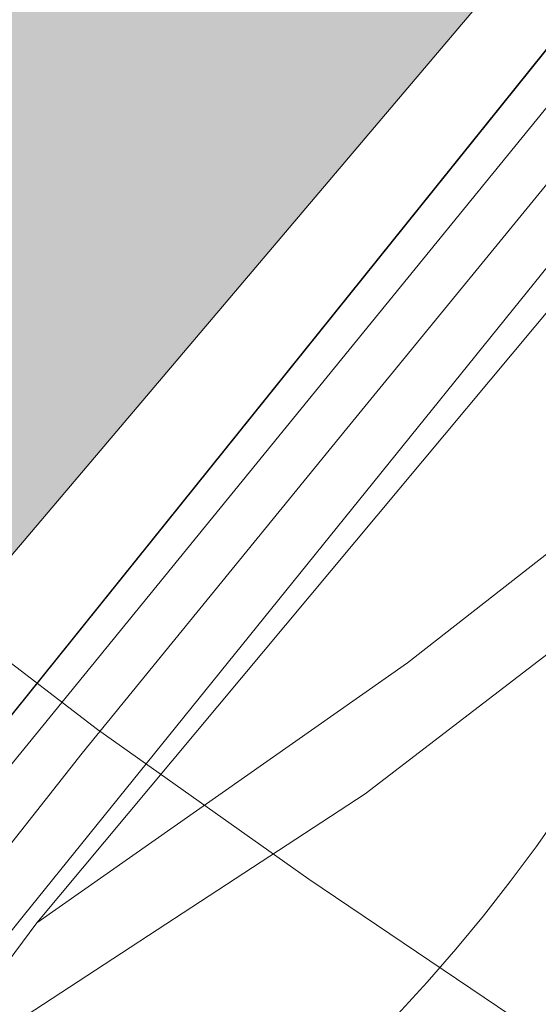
# Model space of a CAD drawing. Header units: metres. Extents: x 125349 to 128236, y 501602 to 503797.
# Tile 383 of 656: x 127079 to 127096, y 502109 to 502142. Entities that reach past the tile are written whole.
import ezdxf

# ---------------------------------------------------------------- set-up
doc = ezdxf.new("R2010")
doc.units = ezdxf.units.M
for name, color, linetype, lineweight in [('B-WE-GR-GROENVOORZIENING-GV', 80, 'CONTINUOUS', 18), ('B-WE-GW-TALUD_KRUIN-G', 90, 'CONTINUOUS', 18), ('B-WE-KW-KUNSTWERK_DUIKER-G', 170, 'CONTINUOUS', 18), ('B-WE-OG-TERREIN_BEGROEID-GV', 7, 'CONTINUOUS', 18), ('B-WE-OG-TERREIN_OEVER-GV', 7, 'CONTINUOUS', 18), ('B-WE-OG-WATER_KANAAL-GV', 120, 'CONTINUOUS', 18), ('B-WE-VH-GESLOTENVERHARDING_ASFALT-GV', 10, 'CONTINUOUS', 18), ('B-WE-VW-MARKERING_PICTOGRAM-G', 7, 'CONTINUOUS', 18)]:
    doc.layers.add(name, color=color, linetype=linetype, lineweight=lineweight)
doc.layers.add('B-WE-OG-WATER_KANAAL-V', color=7, linetype='CONTINUOUS', lineweight=18, true_color=0x73e9ff)

msp = doc.modelspace()

# ---------------------------------------------------------------- hatches: boundary and pattern name
at = {"layer": 'B-WE-OG-WATER_KANAAL-V'}
h = msp.add_hatch(color=256, dxfattribs=at)
edge = h.paths.add_edge_path()
edge.add_line((126741.349, 501842.927), (126741.932, 501843.281))
edge.add_line((126741.932, 501843.281), (126742.003, 501843.324))
edge.add_line((126742.003, 501843.324), (126743.915, 501844.048))
edge.add_line((126743.915, 501844.048), (126745.232, 501844.744))
edge.add_line((126745.232, 501844.744), (126747.179, 501846.233))
edge.add_line((126747.179, 501846.233), (126749.418, 501847.749))
edge.add_line((126749.418, 501847.749), (126750.446, 501847.63))
edge.add_line((126750.446, 501847.63), (126751.362, 501847.957))
edge.add_line((126751.362, 501847.957), (126753.719, 501849.414))
edge.add_line((126753.719, 501849.414), (126755, 501851.02))
edge.add_line((126755, 501851.02), (126757.482, 501852.433))
edge.add_line((126757.482, 501852.433), (126759.126, 501852.98))
edge.add_line((126759.126, 501852.98), (126760.386, 501853.718))
edge.add_line((126760.386, 501853.718), (126764.914, 501856.572))
edge.add_line((126764.914, 501856.572), (126768.253, 501858.609))
edge.add_line((126768.253, 501858.609), (126770.651, 501859.944))
edge.add_line((126770.651, 501859.944), (126775.135, 501862.568))
edge.add_line((126775.135, 501862.568), (126775.781, 501862.946))
edge.add_line((126775.781, 501862.946), (126778.493, 501864.533))
edge.add_line((126778.493, 501864.533), (126780.671, 501865.568))
edge.add_line((126780.671, 501865.568), (126782.562, 501866.174))
edge.add_line((126782.562, 501866.174), (126785.621, 501867.301))
edge.add_line((126785.621, 501867.301), (126788.243, 501868.775))
edge.add_line((126788.243, 501868.775), (126789.049, 501869.229))
edge.add_line((126789.049, 501869.229), (126791.583, 501870.654))
edge.add_line((126791.583, 501870.654), (126792.041, 501870.911))
edge.add_line((126792.041, 501870.911), (126793.258, 501871.713))
edge.add_line((126793.258, 501871.713), (126795.299, 501873.058))
edge.add_line((126795.299, 501873.058), (126809.426, 501882.371))
edge.add_line((126809.426, 501882.371), (126813.353, 501885.147))
edge.add_line((126813.353, 501885.147), (126813.99, 501885.597))
edge.add_line((126813.99, 501885.597), (126814.212, 501885.754))
edge.add_line((126814.212, 501885.754), (126813.829, 501886.252))
edge.add_line((126813.829, 501886.252), (126813.699, 501886.163))
edge.add_line((126813.699, 501886.163), (126813.416, 501886.575))
edge.add_line((126813.416, 501886.575), (126815.253, 501887.838))
edge.add_line((126815.253, 501887.838), (126820.481, 501891.431))
edge.add_line((126820.481, 501891.431), (126822.11, 501892.55))
edge.add_line((126822.11, 501892.55), (126823.385, 501893.378))
edge.add_line((126823.385, 501893.378), (126830.645, 501898.094))
edge.add_line((126830.645, 501898.094), (126831.093, 501897.388))
edge.add_line((126831.093, 501897.388), (126831.507, 501896.752))
edge.add_line((126831.507, 501896.752), (126836.988, 501900.433))
edge.add_line((126836.988, 501900.433), (126839.979, 501902.399))
edge.add_line((126839.979, 501902.399), (126848.052, 501907.945))
edge.add_line((126848.052, 501907.945), (126855.429, 501912.536))
edge.add_line((126855.429, 501912.536), (126860.862, 501916.017))
edge.add_line((126860.862, 501916.017), (126868.736, 501921.312))
edge.add_line((126868.736, 501921.312), (126879.352, 501928.321))
edge.add_line((126879.352, 501928.321), (126884.236, 501931.549))
edge.add_line((126884.236, 501931.549), (126894.454, 501938.106))
edge.add_line((126894.454, 501938.106), (126904.572, 501944.613))
edge.add_line((126904.572, 501944.613), (126911.002, 501948.75))
edge.add_line((126911.002, 501948.75), (126918.277, 501953.691))
edge.add_line((126918.277, 501953.691), (126926.699, 501959.488))
edge.add_line((126926.699, 501959.488), (126934.174, 501964.531))
edge.add_line((126934.174, 501964.531), (126943.195, 501970.582))
edge.add_line((126943.195, 501970.582), (126948.376, 501974.411))
edge.add_line((126948.376, 501974.411), (126954.702, 501979.347))
edge.add_line((126954.702, 501979.347), (126959.682, 501983.375))
edge.add_line((126959.682, 501983.375), (126965.109, 501988.057))
edge.add_line((126965.109, 501988.057), (126971.478, 501994.243))
edge.add_line((126971.478, 501994.243), (126976.006, 501998.67))
edge.add_line((126976.006, 501998.67), (126977.191, 502000))
edge.add_line((126977.191, 502000), (126979.686, 502002.617))
edge.add_line((126979.686, 502002.617), (126982.643, 502005.913))
edge.add_line((126982.643, 502005.913), (126986.302, 502010.309))
edge.add_line((126986.302, 502010.309), (126988.657, 502013.156))
edge.add_line((126988.657, 502013.156), (126990.111, 502014.804))
edge.add_line((126990.111, 502014.804), (126993.218, 502018.25))
edge.add_line((126993.218, 502018.25), (126997.69, 502023.103))
edge.add_line((126997.69, 502023.103), (127000, 502025.65))
edge.add_line((127000, 502025.65), (127005.95, 502032.209))
edge.add_line((127005.95, 502032.209), (127007.109, 502033.702))
edge.add_line((127007.109, 502033.702), (127028.087, 502061.141))
edge.add_line((127028.087, 502061.141), (127057.877, 502098.082))
edge.add_line((127057.877, 502098.082), (127068.655, 502112.491))
edge.add_line((127068.655, 502112.491), (127101.709, 502151.461))
edge.add_line((127101.709, 502151.461), (127180.897, 502250))
edge.add_line((127180.897, 502250), (127189.122, 502259.845))
edge.add_line((127189.122, 502259.845), (127214.852, 502292.485))
edge.add_line((127214.852, 502292.485), (127269.892, 502361.769))
edge.add_line((127269.892, 502361.769), (127299.778, 502399.43))
edge.add_line((127299.778, 502399.43), (127359.509, 502474.038))
edge.add_arc((127621.7656608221, 502281.9944183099), 325.0527548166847, 138.2443502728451, 143.785673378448, ccw=False)
edge.add_line((127379.279, 502498.465), (127380.456, 502500))
edge.add_arc((127247.7359806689, 502600.7798765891), 166.6468933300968, 322.7890733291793, 328.9918245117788)
edge.add_arc((127225.5537996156, 502615.9782543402), 193.4953126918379, 328.518324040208, 334.3403295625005)
edge.add_line((127399.967, 502532.19), (127408.236, 502548.984))
edge.add_line((127408.236, 502548.984), (127408.586, 502549.695))
edge.add_line((127408.586, 502549.695), (127418.562, 502569.956))
edge.add_line((127418.562, 502569.956), (127417.953, 502571.072))
edge.add_line((127417.953, 502571.072), (127421.533, 502578.806))
edge.add_line((127421.533, 502578.806), (127422.863, 502581.626))
edge.add_line((127422.863, 502581.626), (127422.952, 502581.818))
edge.add_line((127422.952, 502581.818), (127426.627, 502589.742))
edge.add_line((127426.627, 502589.742), (127492.516, 502723.166))
edge.add_line((127492.516, 502723.166), (127494.426, 502727.001))
edge.add_line((127494.426, 502727.001), (127495.773, 502727.343))
edge.add_line((127495.773, 502727.343), (127495.859, 502728.338))
edge.add_line((127495.859, 502728.338), (127495.449, 502729.377))
edge.add_line((127495.449, 502729.377), (127497.568, 502733.079))
edge.add_line((127497.568, 502733.079), (127499.216, 502734.457))
edge.add_line((127499.216, 502734.457), (127499.534, 502735.958))
edge.add_line((127499.534, 502735.958), (127500, 502736.834))
edge.add_line((127500, 502736.834), (127505.042, 502746.314))
edge.add_line((127505.042, 502746.314), (127506.033, 502747.438))
edge.add_line((127506.033, 502747.438), (127505.832, 502748.518))
edge.add_line((127505.832, 502748.518), (127506.669, 502750))
edge.add_line((127506.669, 502750), (127513.024, 502761.254))
edge.add_line((127513.024, 502761.254), (127514.049, 502763.071))
edge.add_line((127514.049, 502763.071), (127563.452, 502848.788))
edge.add_line((127563.452, 502848.788), (127571.648, 502863.584))
edge.add_line((127571.648, 502863.584), (127577.445, 502874.115))
edge.add_arc((127721.4601398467, 502800.6825774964), 161.6560582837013, 149.1460993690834, 152.9832488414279, ccw=False)
edge.add_line((127582.682, 502883.588), (127591.459, 502896.783))
edge.add_line((127591.459, 502896.783), (127599.006, 502907.48))
edge.add_arc((128023.3091454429, 502616.84751269), 514.2960255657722, 143.9323756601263, 145.5902506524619, ccw=False)
edge.add_arc((128211.81622602, 502476.7232295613), 749.1707855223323, 142.9589513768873, 143.7576948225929, ccw=False)
edge.add_arc((127816.1215176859, 502783.1097835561), 248.8395326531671, 140.1188488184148, 144.3861206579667, ccw=False)
edge.add_arc((128112.4269478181, 502509.5069601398), 651.9564170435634, 136.2787455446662, 138.3639006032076, ccw=False)
edge.add_arc((128117.3327616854, 502504.6146240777), 658.883258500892, 135.1028952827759, 136.2661288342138, ccw=False)
edge.add_line((127650.596, 502969.678), (127682.069, 503000))
edge.add_line((127682.069, 503000), (127687.884, 503006.291))
edge.add_line((127687.884, 503006.291), (127688.272, 503006.965))
edge.add_arc((127730.1716867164, 502980.3610529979), 49.63218454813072, 144.2253030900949, 147.5867467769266, ccw=False)
edge.add_arc((127803.6188279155, 502920.7281549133), 144.1856529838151, 141.4298111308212, 142.0613481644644, ccw=False)
edge.add_arc((127810.4717899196, 502917.0772510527), 151.8264701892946, 140.0622523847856, 141.9650127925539, ccw=False)
edge.add_arc((127736.5439796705, 502977.9137440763), 56.0944820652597, 133.9893204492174, 139.2324218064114, ccw=False)
edge.add_arc((127745.4842209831, 502971.2893963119), 67.09471231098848, 130.2899759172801, 135.5534955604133, ccw=False)
edge.add_line((127702.097, 503022.468), (127705.868, 503026.105))
edge.add_line((127705.868, 503026.105), (127708.45, 503028.427))
edge.add_line((127708.45, 503028.427), (127719.471, 503038.171))
edge.add_line((127719.471, 503038.171), (127726.125, 503043.829))
edge.add_line((127726.125, 503043.829), (127732.434, 503048.933))
edge.add_line((127732.434, 503048.933), (127738.048, 503053.331))
edge.add_line((127738.048, 503053.331), (127739.881, 503055.546))
edge.add_line((127739.881, 503055.546), (127741.82, 503056.813))
edge.add_line((127741.82, 503056.813), (127744.565, 503057.536))
edge.add_line((127744.565, 503057.536), (127790.145, 503090.926))
edge.add_line((127790.145, 503090.926), (127795.86, 503095.325))
edge.add_line((127795.86, 503095.325), (127801.721, 503100.075))
edge.add_line((127801.721, 503100.075), (127807.382, 503105.023))
edge.add_line((127807.382, 503105.023), (127817.401, 503115.01))
edge.add_line((127817.401, 503115.01), (127820.027, 503117.591))
edge.add_arc((127774.4155734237, 503163.9105894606), 65.00697348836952, 314.5586479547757, 320.2435855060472)
edge.add_arc((127770.4733410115, 503168.3566409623), 70.88667932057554, 319.5186782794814, 325.3576836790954)
edge.add_line((127828.793, 503128.061), (127836.166, 503137.872))
edge.add_line((127836.166, 503137.872), (127846.354, 503151.661))
edge.add_line((127846.354, 503151.661), (127846.839, 503153.466))
edge.add_line((127846.839, 503153.466), (127861.774, 503173.846))
edge.add_line((127861.774, 503173.846), (127864.307, 503176.068))
edge.add_line((127864.307, 503176.068), (127865.142, 503177.875))
edge.add_line((127865.142, 503177.875), (127869.825, 503186.116))
edge.add_line((127869.825, 503186.116), (127881.153, 503201.165))
edge.add_line((127881.153, 503201.165), (127890.483, 503216.047))
edge.add_line((127890.483, 503216.047), (127902.458, 503232.931))
edge.add_line((127902.458, 503232.931), (127906.82, 503240.027))
edge.add_line((127906.82, 503240.027), (127908.492, 503242.748))
edge.add_line((127908.492, 503242.748), (127912.95, 503250))
edge.add_line((127912.95, 503250), (127913.092, 503250.231))
edge.add_line((127913.092, 503250.231), (127914.417, 503250.214))
edge.add_line((127914.417, 503250.214), (127929.044, 503271.657))
edge.add_line((127929.044, 503271.657), (127942.997, 503293.539))
edge.add_line((127942.997, 503293.539), (127947.612, 503299.632))
edge.add_line((127947.612, 503299.632), (127960.712, 503320.215))
edge.add_line((127960.712, 503320.215), (127965.028, 503326.96))
edge.add_line((127965.028, 503326.96), (127971.556, 503338.252))
edge.add_line((127971.556, 503338.252), (127975.02, 503344.297))
edge.add_line((127975.02, 503344.297), (127978.634, 503350.093))
edge.add_line((127978.634, 503350.093), (127981.594, 503354.138))
edge.add_line((127981.594, 503354.138), (127989.473, 503365.928))
edge.add_line((127989.473, 503365.928), (127995.898, 503376.27))
edge.add_line((127995.898, 503376.27), (128000, 503383.001))
edge.add_line((128000, 503383.001), (128011.584, 503401.677))
edge.add_line((128011.584, 503401.677), (128026.853, 503426.081))
edge.add_line((128026.853, 503426.081), (128042.506, 503450.068))
edge.add_line((128042.506, 503450.068), (128059.176, 503471.469))
edge.add_line((128059.176, 503471.469), (128077.784, 503492.009))
edge.add_line((128077.784, 503492.009), (128085.451, 503500))
edge.add_line((128085.451, 503500), (128093.52, 503508.41))
edge.add_line((128093.52, 503508.41), (128105.893, 503521.084))
edge.add_line((128105.893, 503521.084), (128105.018, 503521.938))
edge.add_line((128105.018, 503521.938), (128157.7, 503577.934))
edge.add_line((128157.7, 503577.934), (128157.243, 503578.433))
edge.add_line((128157.243, 503578.433), (128161.794, 503583.659))
edge.add_line((128161.794, 503583.659), (128163.085, 503584.579))
edge.add_line((128163.085, 503584.579), (128164.234, 503585.47))
edge.add_line((128164.234, 503585.47), (128167.456, 503588.743))
edge.add_line((128167.456, 503588.743), (128168.243, 503589.577))
edge.add_line((128168.243, 503589.577), (128174.295, 503595.986))
edge.add_line((128174.295, 503595.986), (128175.258, 503597.006))
edge.add_line((128175.258, 503597.006), (128179.457, 503601.591))
edge.add_line((128179.457, 503601.591), (128180.489, 503600.645))
edge.add_line((128180.489, 503600.645), (128183.109, 503603.392))
edge.add_line((128183.109, 503603.392), (128205.74, 503627.121))
edge.add_line((128205.74, 503627.121), (128182.272, 503643.203))
edge.add_line((128182.272, 503643.203), (128181.154, 503641.045))
edge.add_line((128181.154, 503641.045), (128178.737, 503637.391))
edge.add_line((128178.737, 503637.391), (128176.189, 503634.802))
edge.add_line((128176.189, 503634.802), (128171.84, 503629.88))
edge.add_line((128171.84, 503629.88), (128170.914, 503629.176))
edge.add_line((128170.914, 503629.176), (128169.551, 503628.655))
edge.add_line((128169.551, 503628.655), (128168.312, 503628.343))
edge.add_line((128168.312, 503628.343), (128167.308, 503627.935))
edge.add_line((128167.308, 503627.935), (128165.695, 503626.826))
edge.add_line((128165.695, 503626.826), (128158.839, 503620.535))
edge.add_line((128158.839, 503620.535), (128154.735, 503616.447))
edge.add_line((128154.735, 503616.447), (128151.599, 503613.107))
edge.add_line((128151.599, 503613.107), (128150.721, 503612.157))
edge.add_line((128150.721, 503612.157), (128144.636, 503605.568))
edge.add_line((128144.636, 503605.568), (128143.872, 503604.741))
edge.add_line((128143.872, 503604.741), (128140.109, 503600.462))
edge.add_line((128140.109, 503600.462), (128137.049, 503597.023))
edge.add_line((128137.049, 503597.023), (128132.158, 503591.006))
edge.add_line((128132.158, 503591.006), (128129.572, 503587.218))
edge.add_line((128129.572, 503587.218), (128127.3, 503583.353))
edge.add_line((128127.3, 503583.353), (128123.323, 503578.731))
edge.add_line((128123.323, 503578.731), (128119.046, 503574.564))
edge.add_line((128119.046, 503574.564), (128113.856, 503569.008))
edge.add_line((128113.856, 503569.008), (128108.631, 503564.207))
edge.add_line((128108.631, 503564.207), (128103.267, 503559.333))
edge.add_line((128103.267, 503559.333), (128095.847, 503551.806))
edge.add_line((128095.847, 503551.806), (128087.4, 503543.369))
edge.add_line((128087.4, 503543.369), (128080.894, 503536.944))
edge.add_line((128080.894, 503536.944), (128076.725, 503532.382))
edge.add_line((128076.725, 503532.382), (128073.615, 503529.652))
edge.add_line((128073.615, 503529.652), (128072.495, 503528.821))
edge.add_line((128072.495, 503528.821), (128070.257, 503527.444))
edge.add_line((128070.257, 503527.444), (128067.691, 503526.204))
edge.add_line((128067.691, 503526.204), (128065.829, 503524.767))
edge.add_line((128065.829, 503524.767), (128064.906, 503523.335))
edge.add_line((128064.906, 503523.335), (128063.759, 503521.776))
edge.add_line((128063.759, 503521.776), (128060.331, 503518.584))
edge.add_line((128060.331, 503518.584), (128056.943, 503514.462))
edge.add_line((128056.943, 503514.462), (128053.8, 503510.18))
edge.add_line((128053.8, 503510.18), (128052.406, 503507.795))
edge.add_line((128052.406, 503507.795), (128050.676, 503505.434))
edge.add_line((128050.676, 503505.434), (128047.66, 503502.658))
edge.add_line((128047.66, 503502.658), (128044.78, 503500))
edge.add_line((128044.78, 503500), (128044.461, 503499.706))
edge.add_line((128044.461, 503499.706), (128041.584, 503496.519))
edge.add_line((128041.584, 503496.519), (128037.877, 503492.854))
edge.add_line((128037.877, 503492.854), (128034.787, 503490.267))
edge.add_line((128034.787, 503490.267), (128028.625, 503484.29))
edge.add_line((128028.625, 503484.29), (128024.142, 503479.107))
edge.add_line((128024.142, 503479.107), (128019.493, 503472.321))
edge.add_line((128019.493, 503472.321), (128014.656, 503465.377))
edge.add_line((128014.656, 503465.377), (128011.829, 503461.426))
edge.add_line((128011.829, 503461.426), (128009.873, 503458.492))
edge.add_line((128009.873, 503458.492), (128007.504, 503454.508))
edge.add_line((128007.504, 503454.508), (128000, 503441.284))
edge.add_line((128000, 503441.284), (127974.644, 503397.368))
edge.add_line((127974.644, 503397.368), (127947.228, 503349.352))
edge.add_line((127947.228, 503349.352), (127938.36, 503342.116))
edge.add_line((127938.36, 503342.116), (127930.429, 503329.076))
edge.add_line((127930.429, 503329.076), (127930.077, 503328.227))
edge.add_line((127930.077, 503328.227), (127928.916, 503323.877))
edge.add_line((127928.916, 503323.877), (127907.747, 503289.747))
edge.add_line((127907.747, 503289.747), (127908.12, 503288.659))
edge.add_line((127908.12, 503288.659), (127887.935, 503256.011))
edge.add_line((127887.935, 503256.011), (127887.688, 503255.666))
edge.add_line((127887.688, 503255.666), (127885.816, 503253.045))
edge.add_line((127885.816, 503253.045), (127883.64, 503250))
edge.add_line((127883.64, 503250), (127883.551, 503249.876))
edge.add_line((127883.551, 503249.876), (127880.646, 503245.807))
edge.add_line((127880.646, 503245.807), (127880.557, 503245.683))
edge.add_line((127880.557, 503245.683), (127879.207, 503243.76))
edge.add_line((127879.207, 503243.76), (127876.335, 503239.668))
edge.add_line((127876.335, 503239.668), (127874.985, 503237.745))
edge.add_line((127874.985, 503237.745), (127869.194, 503227.321))
edge.add_line((127869.194, 503227.321), (127862.933, 503227.423))
edge.add_line((127862.933, 503227.423), (127861.761, 503225.509))
edge.add_line((127861.761, 503225.509), (127861.578, 503225.447))
edge.add_line((127861.578, 503225.447), (127860.643, 503226.017))
edge.add_line((127860.643, 503226.017), (127859.81, 503224.636))
edge.add_line((127859.81, 503224.636), (127860.706, 503224.063))
edge.add_line((127860.706, 503224.063), (127860.744, 503223.897))
edge.add_line((127860.744, 503223.897), (127859.573, 503222.034))
edge.add_line((127859.573, 503222.034), (127861.877, 503216.608))
edge.add_line((127861.877, 503216.608), (127860.989, 503215.1))
edge.add_line((127860.989, 503215.1), (127858.834, 503215.732))
edge.add_line((127858.834, 503215.732), (127858.242, 503214.677))
edge.add_line((127858.242, 503214.677), (127859.011, 503213.888))
edge.add_line((127859.011, 503213.888), (127858.493, 503212.743))
edge.add_line((127858.493, 503212.743), (127855.095, 503204.849))
edge.add_arc((127754.5263702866, 503260.9094021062), 115.1382558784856, 326.08524821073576, 330.86320584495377, ccw=False)
edge.add_arc((127754.8826430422, 503260.7272772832), 114.7409880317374, 321.86574452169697, 326.0614563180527, ccw=False)
edge.add_line((127845.134, 503189.874), (127831.671, 503173.456))
edge.add_line((127831.671, 503173.456), (127826.769, 503167.613))
edge.add_line((127826.769, 503167.613), (127820.778, 503160.561))
edge.add_line((127820.778, 503160.561), (127816.221, 503155.421))
edge.add_line((127816.221, 503155.421), (127810.281, 503148.169))
edge.add_arc((127659.0413296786, 503265.0749750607), 191.1555515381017, 319.4750143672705, 322.2965198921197, ccw=False)
edge.add_arc((127655.6208316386, 503268.4936074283), 195.9772679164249, 316.8909982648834, 319.3650842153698, ccw=False)
edge.add_arc((127675.1162072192, 503251.8535645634), 170.3770096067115, 312.0232280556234, 316.4959338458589, ccw=False)
edge.add_arc((127664.4977731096, 503263.4975110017), 186.1353299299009, 308.7404311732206, 312.0519551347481, ccw=False)
edge.add_line((127780.98, 503118.314), (127769.208, 503109.013))
edge.add_line((127769.208, 503109.013), (127761.408, 503102.996))
edge.add_line((127761.408, 503102.996), (127750.273, 503095.2))
edge.add_line((127750.273, 503095.2), (127747.043, 503092.772))
edge.add_line((127747.043, 503092.772), (127714.309, 503067.138))
edge.add_arc((127769.847616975, 502991.9788391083), 93.45286213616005, 126.4624273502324, 130.8320731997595)
edge.add_arc((127775.218891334, 502985.4484552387), 101.9061256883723, 130.7163689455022, 134.0797369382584)
edge.add_line((127704.327, 503058.655), (127691.228, 503046.591))
edge.add_line((127691.228, 503046.591), (127674.608, 503030.997))
edge.add_line((127674.608, 503030.997), (127670.242, 503026.909))
edge.add_line((127670.242, 503026.909), (127668.207, 503025.092))
edge.add_line((127668.207, 503025.092), (127655.103, 503013.628))
edge.add_line((127655.103, 503013.628), (127652.075, 503010.952))
edge.add_line((127652.075, 503010.952), (127649.595, 503008.481))
edge.add_line((127649.595, 503008.481), (127641.334, 503000))
edge.add_line((127641.334, 503000), (127622.386, 502979.573))
edge.add_line((127622.386, 502979.573), (127621.333, 502978.525))
edge.add_line((127621.333, 502978.525), (127620.432, 502977.826))
edge.add_line((127620.432, 502977.826), (127619.73, 502977.478))
edge.add_line((127619.73, 502977.478), (127619.13, 502977.029))
edge.add_line((127619.13, 502977.029), (127618.628, 502976.43))
edge.add_line((127618.628, 502976.43), (127618.027, 502975.481))
edge.add_line((127618.027, 502975.481), (127617.775, 502974.731))
edge.add_line((127617.775, 502974.731), (127617.924, 502974.33))
edge.add_line((127617.924, 502974.33), (127617.923, 502973.78))
edge.add_line((127617.923, 502973.78), (127617.822, 502973.33))
edge.add_line((127617.822, 502973.33), (127617.671, 502972.78))
edge.add_line((127617.671, 502972.78), (127617.17, 502972.131))
edge.add_line((127617.17, 502972.131), (127616.469, 502971.432))
edge.add_line((127616.469, 502971.432), (127602.693, 502959.756))
edge.add_line((127602.693, 502959.756), (127601.441, 502958.659))
edge.add_line((127601.441, 502958.659), (127599.786, 502956.862))
edge.add_line((127599.786, 502956.862), (127597.582, 502954.566))
edge.add_line((127597.582, 502954.566), (127588.56, 502944.83))
edge.add_line((127588.56, 502944.83), (127561.979, 502906.019))
edge.add_line((127561.979, 502906.019), (127552.586, 502885.128))
edge.add_line((127552.586, 502885.128), (127549.438, 502879.343))
edge.add_line((127549.438, 502879.343), (127548.73, 502879.728))
edge.add_line((127548.73, 502879.728), (127544.719, 502872.939))
edge.add_line((127544.719, 502872.939), (127545.672, 502872.421))
edge.add_line((127545.672, 502872.421), (127542.799, 502867.141))
edge.add_line((127542.799, 502867.141), (127517.001, 502819.373))
edge.add_line((127517.001, 502819.373), (127509.66, 502808.433))
edge.add_line((127509.66, 502808.433), (127500, 502791.378))
edge.add_line((127500, 502791.378), (127483.389, 502762.081))
edge.add_line((127483.389, 502762.081), (127483.364, 502761.989))
edge.add_line((127483.364, 502761.989), (127482.99, 502760.63))
edge.add_line((127482.99, 502760.63), (127477.242, 502750.422))
edge.add_line((127477.242, 502750.422), (127476.82, 502750))
edge.add_line((127476.82, 502750), (127476.062, 502749.215))
edge.add_line((127476.062, 502749.215), (127476.205, 502747.664))
edge.add_line((127476.205, 502747.664), (127462.845, 502722.519))
edge.add_line((127462.845, 502722.519), (127448.476, 502695.429))
edge.add_line((127448.476, 502695.429), (127436.327, 502672.829))
edge.add_line((127436.327, 502672.829), (127432.797, 502665.944))
edge.add_line((127432.797, 502665.944), (127418.955, 502638.342))
edge.add_line((127418.955, 502638.342), (127405.507, 502611.525))
edge.add_line((127405.507, 502611.525), (127406.121, 502610.443))
edge.add_line((127406.121, 502610.443), (127399.801, 502593.72))
edge.add_line((127399.801, 502593.72), (127399.452, 502593.074))
edge.add_line((127399.452, 502593.074), (127398.07, 502590.185))
edge.add_line((127398.07, 502590.185), (127379.505, 502552.722))
edge.add_line((127379.505, 502552.722), (127378.617, 502551.117))
edge.add_line((127378.617, 502551.117), (127375.704, 502545.884))
edge.add_line((127375.704, 502545.884), (127375.321, 502545.219))
edge.add_line((127375.321, 502545.219), (127372.825, 502540.887))
edge.add_line((127372.825, 502540.887), (127372.442, 502540.222))
edge.add_line((127372.442, 502540.222), (127371.351, 502538.357))
edge.add_line((127371.351, 502538.357), (127366.303, 502529.724))
edge.add_line((127366.303, 502529.724), (127365.212, 502527.859))
edge.add_line((127365.212, 502527.859), (127360.628, 502520.202))
edge.add_line((127360.628, 502520.202), (127347.313, 502501.305))
edge.add_line((127347.313, 502501.305), (127346.283, 502500))
edge.add_line((127346.283, 502500), (127338.407, 502490.448))
edge.add_line((127338.407, 502490.448), (127329.402, 502479.101))
edge.add_line((127329.402, 502479.101), (127317.596, 502464.055))
edge.add_line((127317.596, 502464.055), (127313.894, 502459.357))
edge.add_line((127313.894, 502459.357), (127305.69, 502449.159))
edge.add_line((127305.69, 502449.159), (127293.533, 502433.414))
edge.add_line((127293.533, 502433.414), (127280.976, 502417.418))
edge.add_line((127280.976, 502417.418), (127272.121, 502406.121))
edge.add_line((127272.121, 502406.121), (127266.168, 502398.924))
edge.add_line((127266.168, 502398.924), (127254.512, 502384.278))
edge.add_line((127254.512, 502384.278), (127239.354, 502365.033))
edge.add_line((127239.354, 502365.033), (127220.945, 502341.99))
edge.add_line((127220.945, 502341.99), (127210.89, 502329.744))
edge.add_line((127210.89, 502329.744), (127201.688, 502318.585))
edge.add_line((127201.688, 502318.585), (127190.578, 502304.402))
edge.add_line((127190.578, 502304.402), (127176.977, 502287.213))
edge.add_line((127176.977, 502287.213), (127167.56, 502275.336))
edge.add_line((127167.56, 502275.336), (127147.578, 502250))
edge.add_line((127147.578, 502250), (127139.228, 502239.227))
edge.add_line((127139.228, 502239.227), (127136.572, 502235.436))
edge.add_line((127136.572, 502235.436), (127128.627, 502225.704))
edge.add_line((127128.627, 502225.704), (127124.412, 502220.316))
edge.add_line((127124.412, 502220.316), (127112.404, 502205.196))
edge.add_line((127112.404, 502205.196), (127099.024, 502188.66))
edge.add_line((127099.024, 502188.66), (127084.896, 502170.611))
edge.add_line((127084.896, 502170.611), (127081.659, 502166.861))
edge.add_line((127081.659, 502166.861), (127076.458, 502160.156))
edge.add_line((127076.458, 502160.156), (127073.695, 502156.583))
edge.add_line((127073.695, 502156.583), (127071.985, 502154.403))
edge.add_line((127071.985, 502154.403), (127067.293, 502148.975))
edge.add_line((127067.293, 502148.975), (127056.572, 502135.697))
edge.add_line((127056.572, 502135.697), (127044.183, 502120.187))
edge.add_line((127044.183, 502120.187), (127035.435, 502109.207))
edge.add_line((127035.435, 502109.207), (127031.887, 502104.385))
edge.add_line((127031.887, 502104.385), (127021.276, 502091.196))
edge.add_line((127021.276, 502091.196), (127012.586, 502080.41))
edge.add_line((127012.586, 502080.41), (127002.926, 502068.825))
edge.add_line((127002.926, 502068.825), (127000, 502065.108))
edge.add_line((127000, 502065.108), (126999.233, 502064.134))
edge.add_line((126999.233, 502064.134), (126994.103, 502057.19))
edge.add_line((126994.103, 502057.19), (126990.696, 502053.28))
edge.add_line((126990.696, 502053.28), (126984.129, 502044.666))
edge.add_line((126984.129, 502044.666), (126981.524, 502041.784))
edge.add_line((126981.524, 502041.784), (126979.649, 502039.288))
edge.add_line((126979.649, 502039.288), (126973.981, 502032.43))
edge.add_line((126973.981, 502032.43), (126969.539, 502027.149))
edge.add_line((126969.539, 502027.149), (126967.528, 502024.896))
edge.add_line((126967.528, 502024.896), (126963.471, 502020.504))
edge.add_line((126963.471, 502020.504), (126957.836, 502014.729))
edge.add_line((126957.836, 502014.729), (126955.032, 502011.787))
edge.add_line((126955.032, 502011.787), (126951.825, 502008.934))
edge.add_line((126951.825, 502008.934), (126943.79, 502001.68))
edge.add_line((126943.79, 502001.68), (126941.657, 502000))
edge.add_line((126941.657, 502000), (126936.759, 501996.236))
edge.add_line((126936.759, 501996.236), (126933.66, 501993.736))
edge.add_line((126933.66, 501993.736), (126926.027, 501988.407))
edge.add_line((126926.027, 501988.407), (126919.158, 501983.772))
edge.add_line((126919.158, 501983.772), (126908.798, 501977.149))
edge.add_line((126908.798, 501977.149), (126902.609, 501973.329))
edge.add_line((126902.609, 501973.329), (126901.902, 501972.789))
edge.add_line((126901.902, 501972.789), (126898.714, 501970.182))
edge.add_line((126898.714, 501970.182), (126897.932, 501967.942))
edge.add_line((126897.932, 501967.942), (126887.329, 501960.738))
edge.add_line((126887.329, 501960.738), (126880.008, 501955.839))
edge.add_line((126880.008, 501955.839), (126878.814, 501956.256))
edge.add_line((126878.814, 501956.256), (126876.845, 501954.933))
edge.add_line((126876.845, 501954.933), (126874.924, 501953.509))
edge.add_line((126874.924, 501953.509), (126870.124, 501950.025))
edge.add_line((126870.124, 501950.025), (126863.002, 501945.023))
edge.add_line((126863.002, 501945.023), (126860.677, 501943.255))
edge.add_line((126860.677, 501943.255), (126857.749, 501941.345))
edge.add_line((126857.749, 501941.345), (126850.277, 501936.348))
edge.add_line((126850.277, 501936.348), (126848.979, 501936.466))
edge.add_line((126848.979, 501936.466), (126848.785, 501936.339))
edge.add_line((126848.785, 501936.339), (126848.837, 501936.256))
edge.add_line((126848.837, 501936.256), (126845.855, 501934.328))
edge.add_line((126845.855, 501934.328), (126845.815, 501934.391))
edge.add_line((126845.815, 501934.391), (126841.66, 501931.667))
edge.add_line((126841.66, 501931.667), (126838.278, 501929.463))
edge.add_line((126838.278, 501929.463), (126836.414, 501928.317))
edge.add_line((126836.414, 501928.317), (126836.21, 501928.192))
edge.add_line((126836.21, 501928.192), (126833.953, 501926.719))
edge.add_line((126833.953, 501926.719), (126830.657, 501924.568))
edge.add_line((126830.657, 501924.568), (126828.99, 501923.341))
edge.add_line((126828.99, 501923.341), (126823.334, 501919.469))
edge.add_line((126823.334, 501919.469), (126822.647, 501920.379))
edge.add_line((126822.647, 501920.379), (126819.284, 501918.368))
edge.add_line((126819.284, 501918.368), (126819.369, 501918.244))
edge.add_line((126819.369, 501918.244), (126810.74, 501912.48))
edge.add_line((126810.74, 501912.48), (126807.833, 501910.538))
edge.add_line((126807.833, 501910.538), (126807.555, 501910.353))
edge.add_line((126807.555, 501910.353), (126799.522, 501906.597))
edge.add_line((126799.522, 501906.597), (126797.791, 501905.499))
edge.add_line((126797.791, 501905.499), (126794.892, 501903.66))
edge.add_line((126794.892, 501903.66), (126793.433, 501905.583))
edge.add_line((126793.433, 501905.583), (126780.448, 501896.211))
edge.add_line((126780.448, 501896.211), (126781.777, 501894.692))
edge.add_line((126781.777, 501894.692), (126772.853, 501889.615))
edge.add_line((126772.853, 501889.615), (126763.985, 501884.932))
edge.add_arc((126755.0354579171, 501901.3134495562), 18.66671350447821, 293.4772672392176, 298.648739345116, ccw=False)
edge.add_arc((126757.3754083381, 501897.7757903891), 14.50843230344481, 280.0731069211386, 290.56591904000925, ccw=False)
edge.add_line((126759.913, 501883.491), (126755.403, 501882.707))
edge.add_line((126755.403, 501882.707), (126755.08, 501884.612))
edge.add_line((126755.08, 501884.612), (126739.785, 501881.675))
edge.add_line((126739.785, 501881.675), (126740.351, 501879.417))
edge.add_line((126740.351, 501879.417), (126665.517, 501819.201))
edge.add_line((126665.517, 501819.201), (126665.91, 501813.049))
edge.add_line((126665.91, 501813.049), (126663.603, 501807.201))
edge.add_line((126663.603, 501807.201), (126660.147, 501802.805))
edge.add_line((126660.147, 501802.805), (126646.619, 501779.968))
edge.add_line((126646.619, 501779.968), (126642.713, 501773.037))
edge.add_line((126642.713, 501773.037), (126632.352, 501755.124))
edge.add_line((126632.352, 501755.124), (126628.04, 501747.497))
edge.add_line((126628.04, 501747.497), (126619.688, 501733.005))
edge.add_line((126619.688, 501733.005), (126617.797, 501727.784))
edge.add_line((126617.797, 501727.784), (126615.414, 501721.184))
edge.add_line((126615.414, 501721.184), (126615.377, 501720.806))
edge.add_line((126615.377, 501720.806), (126615.775, 501721.01))
edge.add_line((126615.775, 501721.01), (126616.673, 501721.12))
edge.add_line((126616.673, 501721.12), (126617.286, 501717.387))
edge.add_line((126617.286, 501717.387), (126631.378, 501709.501))
edge.add_line((126631.378, 501709.501), (126634.239, 501711.568))
edge.add_line((126634.239, 501711.568), (126635.469, 501713.517))
edge.add_line((126635.469, 501713.517), (126637.666, 501717.109))
edge.add_line((126637.666, 501717.109), (126642.009, 501725.026))
edge.add_line((126642.009, 501725.026), (126643.349, 501727.436))
edge.add_line((126643.349, 501727.436), (126644.83, 501730.372))
edge.add_line((126644.83, 501730.372), (126647.42, 501735.347))
edge.add_line((126647.42, 501735.347), (126648.559, 501737.655))
edge.add_line((126648.559, 501737.655), (126648.755, 501738.051))
edge.add_line((126648.755, 501738.051), (126650.343, 501741.268))
edge.add_line((126650.343, 501741.268), (126653.729, 501745.911))
edge.add_line((126653.729, 501745.911), (126654.062, 501747.077))
edge.add_line((126654.062, 501747.077), (126655.824, 501749.515))
edge.add_line((126655.824, 501749.515), (126655.958, 501750))
edge.add_line((126655.958, 501750), (126656.291, 501751.207))
edge.add_line((126656.291, 501751.207), (126658.926, 501756.515))
edge.add_line((126658.926, 501756.515), (126659.238, 501757.143))
edge.add_line((126659.238, 501757.143), (126660.167, 501759.015))
edge.add_line((126660.167, 501759.015), (126661.856, 501761.276))
edge.add_line((126661.856, 501761.276), (126662.744, 501763.533))
edge.add_line((126662.744, 501763.533), (126664.622, 501766.301))
edge.add_line((126664.622, 501766.301), (126667.181, 501770.528))
edge.add_line((126667.181, 501770.528), (126668.352, 501772.711))
edge.add_line((126668.352, 501772.711), (126671.694, 501777.857))
edge.add_line((126671.694, 501777.857), (126674.057, 501781.471))
edge.add_line((126674.057, 501781.471), (126679.674, 501788.191))
edge.add_line((126679.674, 501788.191), (126680.204, 501790.218))
edge.add_line((126680.204, 501790.218), (126683.178, 501793.924))
edge.add_line((126683.178, 501793.924), (126688.257, 501799.579))
edge.add_line((126688.257, 501799.579), (126688.614, 501799.976))
edge.add_line((126688.614, 501799.976), (126688.804, 501800.188))
edge.add_line((126688.804, 501800.188), (126691.836, 501803.611))
edge.add_line((126691.836, 501803.611), (126695.925, 501807.417))
edge.add_line((126695.925, 501807.417), (126696.365, 501807.196))
edge.add_line((126696.365, 501807.196), (126699.201, 501808.448))
edge.add_line((126699.201, 501808.448), (126702.742, 501812.318))
edge.add_line((126702.742, 501812.318), (126708.953, 501818.937))
edge.add_line((126708.953, 501818.937), (126709.343, 501819.352))
edge.add_line((126709.343, 501819.352), (126710.134, 501820.195))
edge.add_line((126710.134, 501820.195), (126713.47, 501822.341))
edge.add_line((126713.47, 501822.341), (126716.598, 501825.405))
edge.add_line((126716.598, 501825.405), (126720.015, 501828.437))
edge.add_line((126720.015, 501828.437), (126720.613, 501828.896))
edge.add_line((126720.613, 501828.896), (126722.742, 501830.53))
edge.add_line((126722.742, 501830.53), (126730.296, 501836.081))
edge.add_line((126730.296, 501836.081), (126731.189, 501836.512))
edge.add_line((126731.189, 501836.512), (126731.712, 501836.765))
edge.add_line((126731.712, 501836.765), (126735.291, 501838.493))
edge.add_line((126735.291, 501838.493), (126738.726, 501840.956))
edge.add_line((126738.726, 501840.956), (126740.723, 501842.547))
edge.add_line((126740.723, 501842.547), (126741.349, 501842.927))
h.paths.add_polyline_path([(128145.15, 503603.57), (128144.49, 503603.98), (128151.96, 503612.21), (128152.65, 503611.79)], flags=16)
h.paths.add_polyline_path([(128167.239, 503589.561), (128166.666, 503588.939), (128166.002, 503589.399), (128166.565, 503590.011), (128173.139, 503597.151), (128173.603, 503597.655), (128174.27, 503597.2), (128173.811, 503596.702)], flags=16)
h.paths.add_polyline_path([(128179.481, 503601.963), (128177.785, 503600.121), (128176.414, 503601.004), (128178.129, 503602.913)], flags=16)
h.paths.add_polyline_path([(128186.004, 503609.02), (128184.283, 503607.165), (128182.937, 503608.055), (128184.661, 503609.925)], flags=16)

# ---------------------------------------------------------------- linework, layer by layer
at = {"layer": 'B-WE-GR-GROENVOORZIENING-GV', "flags": 128}
for points in [[(127068.997, 502105.583), (127104.375, 502148.963), (127185.78, 502250), (127200.573, 502268.487), (127214.932, 502286.356), (127287.481, 502378.283)], [(127271.573, 502359.455), (127217.677, 502291.824), (127060.367, 502096.315)]]:
    msp.add_lwpolyline(points, dxfattribs=at)
msp.add_lwpolyline([(127079.458, 502112.171), (127107.757, 502146.038), (127167.973, 502221.108), (127167.372, 502221.59), (127106.608, 502146.561), (127079.011, 502112.389), (127074.563, 502106.855), (127071.573, 502103.244), (127063.601, 502093.493), (127052.605, 502079.905), (127053.29, 502079.344), (127064.064, 502092.621), (127072.42, 502103.287), (127075.396, 502106.711)], close=True, dxfattribs=at)
at = {"layer": 'B-WE-GW-TALUD_KRUIN-G', "flags": 128}
for points in [[(127208.762, 502256.119), (127204.076, 502251.468), (127201.759, 502249.116), (127198.07, 502245.703), (127194.317, 502242.438), (127189.77, 502238.519), (127185.92, 502235.423), (127184.27, 502234.198), (127181.827, 502232.481), (127179.142, 502230.862), (127179.826, 502229.747), (127168.172, 502221.356), (127167.973, 502221.108), (127107.757, 502146.038), (127079.458, 502112.171)], [(127117.165, 502141.288), (127101.626, 502125.129), (127090.253, 502116.406), (127075.396, 502106.711)]]:
    msp.add_lwpolyline(points, dxfattribs=at)
at = {"layer": 'B-WE-KW-KUNSTWERK_DUIKER-G', "flags": 128}
msp.add_lwpolyline([(127074.798, 502123.611), (127081.449, 502118.528), (127088.398, 502113.61), (127098.575, 502106.74)], dxfattribs=at)
at = {"layer": 'B-WE-OG-TERREIN_BEGROEID-GV', "flags": 128}
for points in [[(127167.973, 502221.108), (127107.757, 502146.038), (127079.458, 502112.171), (127091.648, 502120.711), (127098.473, 502126.04), (127106.955, 502134.134), (127116.015, 502143.916), (127123.616, 502152.649), (127123.931, 502153.044), (127132.163, 502163.35)], [(127132.163, 502163.35), (127123.931, 502153.044), (127117.165, 502141.288), (127107.689, 502127.298), (127106.932, 502126.335), (127106.16, 502125.384), (127105.372, 502124.446), (127104.569, 502123.521), (127103.751, 502122.609), (127102.918, 502121.711), (127101.828, 502120.791), (127100.758, 502119.847), (127099.709, 502118.879), (127098.683, 502117.888), (127097.678, 502116.875), (127096.697, 502115.839), (127095.874, 502114.672), (127095.022, 502113.527), (127094.139, 502112.404), (127093.228, 502111.305), (127092.289, 502110.23), (127091.322, 502109.179)], [(127091.322, 502109.179), (127092.289, 502110.23), (127093.228, 502111.305), (127094.139, 502112.404), (127095.022, 502113.527), (127095.874, 502114.672), (127096.697, 502115.839), (127097.678, 502116.875), (127098.683, 502117.888), (127099.709, 502118.879), (127100.758, 502119.847), (127101.828, 502120.791), (127102.918, 502121.711), (127103.751, 502122.609), (127104.569, 502123.521), (127105.372, 502124.446), (127106.16, 502125.384), (127106.932, 502126.335), (127107.689, 502127.298), (127117.165, 502141.288), (127101.626, 502125.129), (127090.253, 502116.406), (127075.396, 502106.711)]]:
    msp.add_lwpolyline(points, dxfattribs=at)
msp.add_lwpolyline([(127075.396, 502106.711), (127090.253, 502116.406), (127101.626, 502125.129), (127117.165, 502141.288), (127123.931, 502153.044), (127123.616, 502152.649), (127116.015, 502143.916), (127106.955, 502134.134), (127098.473, 502126.04), (127091.648, 502120.711), (127079.458, 502112.171)], close=True, dxfattribs=at)
at = {"layer": 'B-WE-OG-TERREIN_OEVER-GV', "flags": 128}
for points in [[(127060.367, 502096.315), (127217.677, 502291.824), (127271.573, 502359.455), (127368.919, 502481.784), (127371.881, 502485.694), (127376.279, 502491.593), (127380.128, 502496.769), (127384.568, 502502.958), (127387.023, 502506.544), (127393.866, 502517.217), (127399.8, 502527.578), (127402.659, 502532.819), (127408.159, 502543.417), (127421.393, 502569.659), (127424.206, 502577.391), (127424.09, 502577.566), (127421.772, 502578.69), (127418.21, 502571.012), (127418.729, 502570.046), (127418.562, 502569.956)], [(127359.509, 502474.038), (127299.778, 502399.43), (127269.892, 502361.769), (127214.852, 502292.485), (127189.122, 502259.845), (127180.897, 502250), (127101.709, 502151.461), (127068.655, 502112.491), (127057.877, 502098.082)]]:
    msp.add_lwpolyline(points, dxfattribs=at)
at = {"layer": 'B-WE-OG-WATER_KANAAL-GV', "flags": 128}
msp.add_lwpolyline([(127057.877, 502098.082), (127068.655, 502112.491), (127101.709, 502151.461), (127180.897, 502250), (127189.122, 502259.845), (127214.852, 502292.485), (127269.892, 502361.769), (127299.778, 502399.43), (127359.509, 502474.038)], dxfattribs=at)
at = {"layer": 'B-WE-VH-GESLOTENVERHARDING_ASFALT-GV', "flags": 128}
for points in [[(127287.481, 502378.283), (127214.932, 502286.356), (127200.573, 502268.487), (127185.78, 502250), (127104.375, 502148.963), (127068.997, 502105.583)], [(127074.563, 502106.855), (127079.011, 502112.389), (127106.608, 502146.561), (127167.372, 502221.59), (127177.58, 502234.217), (127182.437, 502240.291), (127183.669, 502241.832), (127190.2, 502250), (127203.565, 502266.705), (127206.337, 502270.051), (127207.238, 502271.139), (127210.269, 502274.798), (127216.949, 502280.614)]]:
    msp.add_lwpolyline(points, dxfattribs=at)
at = {"layer": 'B-WE-VW-MARKERING_PICTOGRAM-G', "flags": 128}
msp.add_lwpolyline([(127239.8, 502315.254), (127218.271, 502287.92), (127207.038, 502273.692), (127187.848, 502250.009), (127178.3, 502237.934), (127169.033, 502226.701), (127158.174, 502212.94), (127139.734, 502190.1), (127124.475, 502171.379), (127118.017, 502163.422), (127105.848, 502148.258), (127097.704, 502138.241), (127089.653, 502128.413), (127080.948, 502117.741), (127073.927, 502108.848)], dxfattribs=at)

doc.saveas('drawing.dxf')
